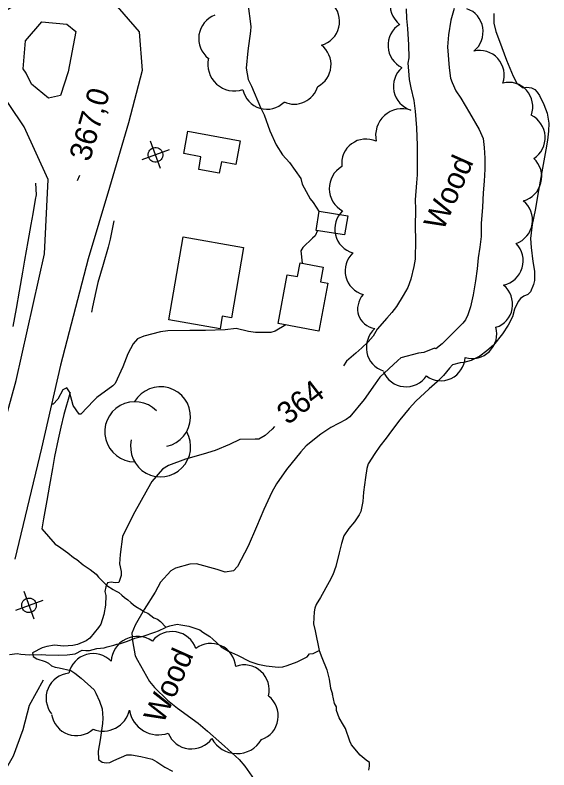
# Model space of a CAD drawing. Extents: x 287698 to 290158, y 5234163 to 5237182.
# Drawn here: x 289226.4 to 289299.5, y 5235319.3 to 5235422.6 of the extents above; entities that cross this region are included whole.
import ezdxf

# ---------------------------------------------------------------- set-up
doc = ezdxf.new("R2010")
doc.units = 0
for name, color, linetype in [('Niveau 19', 7, 'Continuous'), ('Niveau 2', 7, 'Continuous'), ('Niveau 21', 7, 'Continuous'), ('Niveau 3', 7, 'Continuous'), ('Niveau 31', 7, 'Continuous'), ('Niveau 36', 7, 'Continuous'), ('Niveau 4', 7, 'Continuous'), ('Niveau 44', 7, 'Continuous')]:
    doc.layers.add(name, color=color, linetype=linetype)

msp = doc.modelspace()

# ---------------------------------------------------------------- linework, layer by layer
at = {"layer": 'Niveau 19'}
msp.add_lwpolyline([(289230.24, 5235331.59), (289228.33, 5235328.15), (289227.47, 5235324.78), (289226.14, 5235321.22), (289225.22, 5235319.62), (289224.84, 5235318.71)], dxfattribs=at)
at = {"layer": 'Niveau 2'}
for points in [[(289258.28, 5235424.21), (289258.7, 5235421.02), (289258.65, 5235420.38), (289258.26, 5235417.68), (289258.03, 5235415.33), (289258.34, 5235413.78), (289258.8, 5235412.85), (289260.02, 5235409.91), (289260.52, 5235408.93), (289261.3, 5235406.73), (289262.15, 5235404.84), (289263, 5235403.44), (289263.96, 5235402.39), (289265.55, 5235400.21), (289265.73, 5235399.42), (289266.79, 5235397.44), (289267.23, 5235396.94), (289268.04, 5235395.64)], [(289279.94, 5235423.43), (289280, 5235422.1), (289280.12, 5235420.74), (289280.26, 5235418.51), (289280.31, 5235416.72), (289280.2, 5235416), (289280.25, 5235414.94), (289280.38, 5235413.78), (289280.6, 5235412.64), (289281.01, 5235410.88), (289281.2, 5235409.44), (289281.38, 5235407.15), (289281.47, 5235404.73), (289281.44, 5235403.1), (289281.45, 5235400.73), (289281.35, 5235399.62), (289281.2, 5235397.32), (289281.21, 5235396.01), (289281.19, 5235393.59), (289281.23, 5235391.84), (289281.18, 5235389.18), (289280.98, 5235388.16), (289280.59, 5235386.47), (289280.17, 5235385.31), (289279.55, 5235384.21), (289278.64, 5235382.7), (289278, 5235381.87), (289277.31, 5235381.11), (289276, 5235379.62), (289275.43, 5235378.67), (289274.76, 5235377.86), (289273.9, 5235377.04), (289273.04, 5235376.34), (289271.8, 5235375.22), (289271.36, 5235374.6)], [(289286.5, 5235423.47), (289286.07, 5235421.88), (289285.74, 5235419.85), (289285.62, 5235418.22)], [(289285.62, 5235418.22), (289285.82, 5235415.37), (289286.01, 5235413.94), (289286.23, 5235413.36), (289286.76, 5235412.23), (289287.41, 5235411.2), (289288.61, 5235409.2), (289289.96, 5235406.94), (289290.47, 5235405.68), (289290.62, 5235404.48), (289290.7, 5235403.01), (289290.7, 5235401.48), (289290.63, 5235399.87), (289290.5, 5235398.27), (289290.39, 5235396.29), (289290.23, 5235394.07), (289290.2, 5235392.29), (289290.05, 5235390.83), (289289.79, 5235389.36), (289289.68, 5235387.88), (289289.45, 5235386.2), (289289.12, 5235384.32), (289288.76, 5235382.67), (289288.4, 5235381.56), (289288.05, 5235380.89), (289287.69, 5235380.45), (289286.8, 5235379.5), (289284.87, 5235377.62), (289284, 5235376.9), (289283.83, 5235377.03)], [(289267.8, 5235393.09), (289267.51, 5235392.36), (289267.14, 5235392.05), (289265.79, 5235390.76), (289265.54, 5235390.31), (289265.72, 5235388.62)], [(289263.46, 5235380.19), (289262.03, 5235379.33), (289261.43, 5235379.16), (289259.34, 5235379.15), (289258.38, 5235379.3), (289256.7, 5235379.68), (289255.15, 5235379.53), (289252.46, 5235379.41), (289250.32, 5235379.42), (289247.33, 5235379.39), (289246.34, 5235379.25), (289244.05, 5235378.63), (289243.18, 5235378.29), (289242.59, 5235377.62), (289241.85, 5235376.23), (289241.17, 5235374.45), (289240.11, 5235372.16), (289239.79, 5235371.84), (289237.59, 5235370.27), (289237.21, 5235369.87), (289235.43, 5235367.97), (289235.18, 5235367.99), (289234.37, 5235369.16), (289233.85, 5235371.04), (289233.49, 5235371.57), (289232.97, 5235371.33), (289232.27, 5235370.01), (289231.63, 5235369.33), (289231.39, 5235369.34)], [(289283.83, 5235377.03), (289282.35, 5235376.43), (289281.62, 5235376.34), (289279.24, 5235375.67), (289278.8, 5235375.33), (289276.36, 5235373.02), (289275.71, 5235372.12), (289274.21, 5235370), (289272.24, 5235367.62), (289271.75, 5235367.24), (289269.62, 5235366.16), (289268.26, 5235365.23), (289266.28, 5235363.66), (289265.52, 5235362.83), (289263.55, 5235360.42), (289262.2, 5235358.47), (289261.57, 5235357.32)], [(289261.94, 5235366.28), (289261.62, 5235365.94), (289260.67, 5235365.04), (289259.77, 5235364.55), (289259.26, 5235364.56), (289257.19, 5235364.53)], [(289257.19, 5235364.53), (289255.78, 5235363.81), (289253.8, 5235363), (289252.14, 5235362.53), (289249.72, 5235361.82), (289247.41, 5235360.94), (289246.6, 5235360.44), (289245.15, 5235358.79), (289244.55, 5235357.7), (289242.6, 5235354.19), (289241.13, 5235351.26)], [(289261.57, 5235357.32), (289260.48, 5235354.93), (289259.45, 5235352.57), (289258.3, 5235349.94), (289256.85, 5235347.16), (289256.31, 5235346.54), (289255.15, 5235346.36), (289254.08, 5235346.72), (289251.25, 5235347.49), (289250.34, 5235347.46), (289248.39, 5235346.93), (289247.73, 5235346.55), (289246.33, 5235345.02), (289245.61, 5235343.65), (289244.1, 5235341.27), (289242.85, 5235339.11), (289242.41, 5235338.01), (289242.47, 5235336.96), (289242.84, 5235334.92), (289243.16, 5235334.31), (289244.83, 5235331.39), (289245.48, 5235330.6), (289247.28, 5235328.84), (289248.67, 5235327.78), (289251.46, 5235325.69), (289252.75, 5235324.63), (289255.08, 5235322.56), (289257.09, 5235320.73), (289257.87, 5235319.85), (289259.13, 5235318.01)], [(289241.13, 5235351.26), (289240.79, 5235348.77), (289240.71, 5235347.5), (289240.93, 5235346.47), (289240.93, 5235345.9), (289240.62, 5235344.94), (289240.1, 5235344.89), (289239.59, 5235344.98), (289239.05, 5235344.91), (289238.82, 5235344.38), (289238.72, 5235343.73), (289238.85, 5235343.16), (289238.8, 5235341.85), (289238.57, 5235340.59), (289238.16, 5235339.26), (289237.83, 5235338.79), (289236.64, 5235337.33), (289236.13, 5235336.96), (289234.97, 5235336.47), (289234.31, 5235336.34), (289233.02, 5235336.26), (289231.8, 5235336.36), (289230.77, 5235336.19), (289230.13, 5235336), (289228.81, 5235335.32), (289228.89, 5235334.82), (289229.4, 5235334.51), (289230.51, 5235334.13), (289230.98, 5235333.9), (289231.39, 5235333.57), (289231.9, 5235333.38), (289232.45, 5235333.28), (289234.03, 5235332.9), (289234.6, 5235332.55), (289235.48, 5235331.89), (289237.22, 5235330.26), (289237.47, 5235329.81), (289237.97, 5235328.73), (289238.33, 5235327.65), (289238.43, 5235326.38), (289238.36, 5235325.68), (289238.05, 5235323.42), (289237.77, 5235321.86), (289237.82, 5235320.76), (289238.34, 5235320.38), (289238.87, 5235320.29), (289239.37, 5235320.34), (289239.91, 5235320.61), (289241.73, 5235321.37), (289242.35, 5235321.36), (289243.62, 5235321.17), (289245.18, 5235320.8), (289245.82, 5235320.42), (289246.9, 5235319.7), (289247.97, 5235319.13)]]:
    msp.add_lwpolyline(points, dxfattribs=at)
at = {"layer": 'Niveau 21'}
for points in [[(289220.96, 5235352.33), (289226.57, 5235372.6), (289230.44, 5235389.9), (289230.95, 5235400.07), (289227.65, 5235407.3), (289223.58, 5235413.24), (289223.33, 5235419.11), (289224.94, 5235423.08), (289229.29, 5235425.82), (289234.71, 5235426.34), (289239.78, 5235424.41), (289243.41, 5235420.3), (289243.79, 5235414.97), (289241.94, 5235407.82), (289239.36, 5235399), (289236.41, 5235389.25), (289232.61, 5235374.68), (289230.01, 5235363.33), (289226.38, 5235348.16)], [(289227.52, 5235415.2), (289227.86, 5235419.05), (289230.09, 5235421.64), (289233.52, 5235421.33), (289234.74, 5235420.31), (289233.66, 5235414.81), (289232.65, 5235411.56), (289230.99, 5235411.22), (289228.66, 5235413.12), (289227.95, 5235414.61), (289227.52, 5235415.2)]]:
    msp.add_lwpolyline(points, dxfattribs=at)
at = {"layer": 'Niveau 3'}
msp.add_line((289234.98, 5235399.94), (289235.3, 5235400.67), dxfattribs=at)
at = {"layer": 'Niveau 31'}
for points in [[(289250.07, 5235406.68), (289257.21, 5235405.38), (289256.62, 5235402.13), (289254.65, 5235402.48), (289254.37, 5235400.95), (289251.55, 5235401.46), (289251.86, 5235403.2), (289249.51, 5235403.62)], [(289267.63, 5235393.12), (289268.06, 5235395.76), (289271.95, 5235395.13), (289271.52, 5235392.49)], [(289247.45, 5235380.9), (289249.41, 5235392.22), (289257.7, 5235390.78), (289256.03, 5235381.15), (289254.76, 5235381.37), (289254.47, 5235379.67)], [(289262.44, 5235380.38), (289263.66, 5235387.06), (289265.08, 5235386.8), (289265.42, 5235388.67), (289268.61, 5235388.09), (289268.24, 5235386.08), (289269.21, 5235385.9), (289268.01, 5235379.35)]]:
    msp.add_lwpolyline(points, close=True, dxfattribs=at)
at = {"layer": 'Niveau 36'}
for p, q in [((289246.34, 5235401.59), (289244.95, 5235405.32)), ((289247.52, 5235404.15), (289243.78, 5235402.76)), ((289229.01, 5235339.95), (289227.64, 5235343.7)), ((289230.2, 5235342.51), (289226.45, 5235341.14))]:
    msp.add_line(p, q, dxfattribs=at)
for centre, major_axis, ratio in [((289245.64, 5235403.46), (-0.994, 0.109), 0.999984), ((289228.32, 5235341.83), (-0.907, 0.42), 0.999982)]:
    msp.add_ellipse(centre, major_axis=major_axis, ratio=ratio, dxfattribs=at)
at = {"layer": 'Niveau 4'}
for points in [[(289291.93, 5235422.79), (289291.93, 5235421.48), (289292.21, 5235420.34), (289292.71, 5235418.99), (289293.7, 5235416.41), (289294.6, 5235414.21), (289295.08, 5235413.24), (289295.95, 5235412.63), (289296.47, 5235412.69), (289297.09, 5235412.64), (289297.55, 5235412.41), (289297.9, 5235412.05), (289298.18, 5235411.59), (289298.79, 5235410.35), (289299.26, 5235409.14), (289299.49, 5235407.8), (289299.44, 5235406.69), (289299.3, 5235405.47), (289299.07, 5235404.14), (289298.62, 5235401.63), (289298.08, 5235398.57), (289297.61, 5235395.89), (289297.2, 5235393.91), (289296.99, 5235392.01), (289297.08, 5235390.76), (289297.28, 5235388.88), (289297.51, 5235387.52), (289297.51, 5235386.25), (289297.37, 5235385.73), (289296.95, 5235384.71), (289296.59, 5235384.36), (289296.05, 5235384.13), (289295.6, 5235383.78), (289295.28, 5235383.37), (289294.8, 5235382.35), (289294.52, 5235381.31), (289293.9, 5235380.14), (289293.12, 5235378.98), (289291.9, 5235377.42), (289290.99, 5235376.63), (289290.02, 5235375.92), (289288.87, 5235375.31), (289287.84, 5235375.04), (289287.33, 5235375.02), (289286.31, 5235374.71), (289285.86, 5235374.27), (289285.05, 5235373.28), (289284.2, 5235372.4), (289283.1, 5235371.43), (289281.28, 5235369.78), (289280.38, 5235368.75), (289279.08, 5235367.19), (289277.93, 5235365.72), (289277.2, 5235364.68), (289276.33, 5235363.59), (289275.65, 5235362.59), (289274.77, 5235361.18), (289274.57, 5235360.54), (289274.36, 5235359.3), (289274.11, 5235357.32), (289274.04, 5235356.04), (289273.74, 5235354.68), (289273.51, 5235354.21), (289272.87, 5235353.24), (289272.1, 5235352.35), (289271.43, 5235351.34), (289271.1, 5235350.3), (289270.8, 5235349), (289270.32, 5235347.12), (289269.92, 5235345.98)], [(289229.21, 5235399.58), (289229.29, 5235397.97), (289229.18, 5235397.35), (289228.83, 5235395.38), (289228.57, 5235393.93), (289228.17, 5235391.6), (289227.72, 5235389.06), (289227.42, 5235387.39), (289226.96, 5235384.79), (289226.55, 5235382.42), (289226.11, 5235379.96)], [(289239.95, 5235394.41), (289239.45, 5235391.94), (289239.15, 5235390.81), (289238.47, 5235388.45), (289237.75, 5235386), (289237.46, 5235384.77), (289237, 5235382.66), (289236.88, 5235381.95)], [(289233.94, 5235370.95), (289233.11, 5235367.93), (289232.68, 5235366.18), (289232.33, 5235364.58), (289231.83, 5235362.19), (289231.55, 5235360.57), (289231.12, 5235358.29), (289230.75, 5235356.16), (289230.31, 5235353.66), (289230.06, 5235352.28)], [(289230.06, 5235352.28), (289231.88, 5235350.21), (289232.36, 5235349.92), (289233.64, 5235349.02), (289234.4, 5235348.36), (289234.85, 5235348.08), (289235.73, 5235347.39), (289236.67, 5235346.72), (289237.53, 5235346.1), (289237.82, 5235345.69), (289238.98, 5235344.53), (289239.86, 5235344.01), (289240.17, 5235343.81), (289240.62, 5235343.57), (289241.02, 5235343.21), (289241.4, 5235342.92), (289241.87, 5235342.58), (289242.25, 5235342.24), (289242.64, 5235341.89), (289242.95, 5235341.69), (289243.7, 5235341.22), (289244.12, 5235340.96), (289244.57, 5235340.74), (289245.39, 5235340.13), (289245.89, 5235339.92), (289246.32, 5235339.64), (289247.06, 5235338.83)], [(289269.92, 5235345.98), (289269.43, 5235345.03), (289268.23, 5235342.9), (289267.61, 5235341.95), (289267.43, 5235341.46), (289267.34, 5235340.92), (289267.27, 5235339.32), (289267.47, 5235338.32), (289268.04, 5235335.66)], [(289247.06, 5235338.83), (289247.59, 5235339.01), (289248.58, 5235339.24), (289249.1, 5235339.15), (289250.18, 5235338.96), (289251.7, 5235338.47), (289252.11, 5235338.15), (289253.08, 5235337.58), (289253.48, 5235337.2), (289254.64, 5235336.16), (289255.63, 5235335.58), (289256.87, 5235335), (289258.53, 5235334.16), (289259.66, 5235333.76), (289260.8, 5235333.55), (289262.41, 5235333.35), (289263.07, 5235333.42), (289263.65, 5235333.6), (289265.02, 5235334.09), (289266.38, 5235334.8), (289266.72, 5235335.21), (289267.24, 5235335.26), (289268.04, 5235335.66)], [(289225.64, 5235335.1), (289226.68, 5235335.25), (289227.19, 5235335.16), (289228.37, 5235335.07), (289230.02, 5235335.1), (289230.62, 5235335.06), (289232.3, 5235335.01), (289233.55, 5235335.05), (289234.65, 5235335.2), (289235.61, 5235335.68), (289236.11, 5235335.63), (289236.62, 5235335.67), (289237.62, 5235335.92), (289238.63, 5235336), (289239.02, 5235336.14), (289239.95, 5235336.36), (289240.36, 5235336.51), (289240.85, 5235336.61), (289241.82, 5235336.92), (289242.82, 5235337.33), (289243.97, 5235337.62), (289245.55, 5235338.15), (289246.05, 5235338.33), (289247, 5235338.81), (289247.06, 5235338.83)], [(289268.04, 5235335.66), (289268.41, 5235334.68), (289269.09, 5235333.01), (289269.4, 5235331.74), (289269.61, 5235330.48), (289269.85, 5235329.68)], [(289274.83, 5235319.28), (289274.92, 5235319.81), (289274.91, 5235320.32), (289274.48, 5235320.64), (289273.65, 5235321.35), (289272.47, 5235322.76), (289272.26, 5235323.27), (289271.65, 5235324.98), (289271.35, 5235325.46), (289270.77, 5235326.43), (289270.4, 5235327.45), (289270.41, 5235327.96), (289270.14, 5235328.39), (289269.85, 5235329.68)]]:
    msp.add_lwpolyline(points, dxfattribs=at)
at = {"layer": 'Niveau 44'}
for centre, radius, start, end in [((289254.97, 5235419.36), 3.42, 110.4192, 232.4814), ((289273.55, 5235393.31), 3.38, 132.7382, 254.8179), ((289274.94, 5235387.58), 3.35, 132.7812, 254.8178), ((289246.33, 5235367.62), 4.11, 282.2692, 149.7263), ((289242.8, 5235365.57), 4.11, 44.1154, 269.804), ((289246.33, 5235363.52), 4.11, 166.9369, 29.6212), ((289247.9, 5235334.78), 3.46, 19.439, 141.1379), ((289243.16, 5235334), 3.59, 55.2799, 177.2789), ((289253.21, 5235333.18), 3.43, 4.9892, 126.7558), ((289237.11, 5235331.8), 3.42, 43.9375, 167.4569), ((289257.78, 5235330.26), 3.42, 346.0963, 109.6762), ((289234.09, 5235329.13), 3.43, 95.394, 218.6404), ((289259.01, 5235326.7), 3.43, 289.2881, 52.4429), ((289234.8, 5235327.43), 3.43, 188.8322, 312.0772), ((289238.46, 5235328.32), 3.7, 248.3827, 346.8249), ((289246.02, 5235328.11), 4, 189.0563, 289.71), ((289250.57, 5235325.64), 3.45, 202.0849, 323.8299), ((289256.79, 5235325.42), 3.88, 207.99, 329.6441)]:
    msp.add_arc(centre, radius, start, end, dxfattribs=at)
for centre, major_axis, ratio, start_param, end_param in [((289281.36, 5235424.09), (-3.48, 1.04), 0.999717, 5.327656, 7.457519), ((289267.47, 5235421.7), (3.27, -0.8), 0.999977, 5.218618, 7.348351), ((289287.21, 5235420.24), (1.04, 3.2), 0.969574, 4.124684, 6.277539), ((289280.85, 5235418.42), (-3.38, -0.17), 0.999977, 5.218662, 7.349283), ((289266.35, 5235415.82), (-1.65, 2.92), 0.985421, 3.091725, 5.112263), ((289290.04, 5235414.38), (-1.55, 2.98), 0.989468, 3.894988, 6.049632), ((289256.45, 5235415.84), (-2.57, -2.6), 0.998315, 5.265189, 7.384849), ((289281.59, 5235412.81), (-3.36, -0.45), 0.999244, 5.291724, 7.417291), ((289293.99, 5235410.01), (0.37, 3.34), 0.979768, 4.485214, 6.640426), ((289264.62, 5235413.73), (2.66, 2.03), 0.999212, 3.634203, 5.354991), ((289260.86, 5235413.04), (1.61, -2.94), 0.989943, 4.417945, 6.574415), ((289279.44, 5235406.08), (-2.47, 2.75), 0.989495, 5.231271, 7.338971), ((289295.69, 5235405.82), (-0.2, 3.36), 0.97534, 3.635623, 5.789155), ((289274.5, 5235402.22), (-1.99, 2.77), 0.986191, 5.242752, 7.346866), ((289295.07, 5235400.46), (3.34, -0.8), 0.997537, 5.217842, 7.337073), ((289272.9, 5235398.85), (-3.48, -0.08), 0.996878, 5.217577, 7.336895), ((289293.87, 5235394.53), (3.34, -0.56), 0.998146, 5.218877, 7.34554), ((289292.55, 5235388.97), (3.27, -0.98), 0.999047, 5.220327, 7.343307), ((289291.26, 5235383.08), (-1.23, 3.12), 0.965789, 3.061092, 5.219887), ((289277.13, 5235382.8), (-3.69, -1.29), 0.8006, 5.37241, 7.189535), ((289277.77, 5235377.13), (-0.8, -3.26), 0.973716, 4.081782, 6.233641), ((289289.03, 5235378.94), (2.12, 2.61), 0.98655, 3.52205, 5.674606), ((289284.71, 5235375.92), (0.77, 3.28), 0.985468, 2.733202, 4.884858), ((289279.93, 5235375.1), (1.82, -2.83), 0.999852, 4.537186, 6.690876)]:
    msp.add_ellipse(centre, major_axis=major_axis, ratio=ratio, start_param=start_param, end_param=end_param, dxfattribs=at)

# ---------------------------------------------------------------- texts
at = {"layer": 'Niveau 2'}
msp.add_text('364', height=3, rotation=37.7229, dxfattribs=at).set_placement((289263.73, 5235366.42))
at = {"layer": 'Niveau 3'}
msp.add_text('367,0', height=3, rotation=73.7249, dxfattribs=at).set_placement((289236.63, 5235402.41))
at = {"layer": 'Niveau 44'}
for rotation, p in [(66.1212, (289284.99, 5235392.93)), (66.1217, (289246.66, 5235325.48))]:
    msp.add_text('Wood', height=3, rotation=rotation, dxfattribs=at).set_placement(p)

doc.saveas('drawing.dxf')
